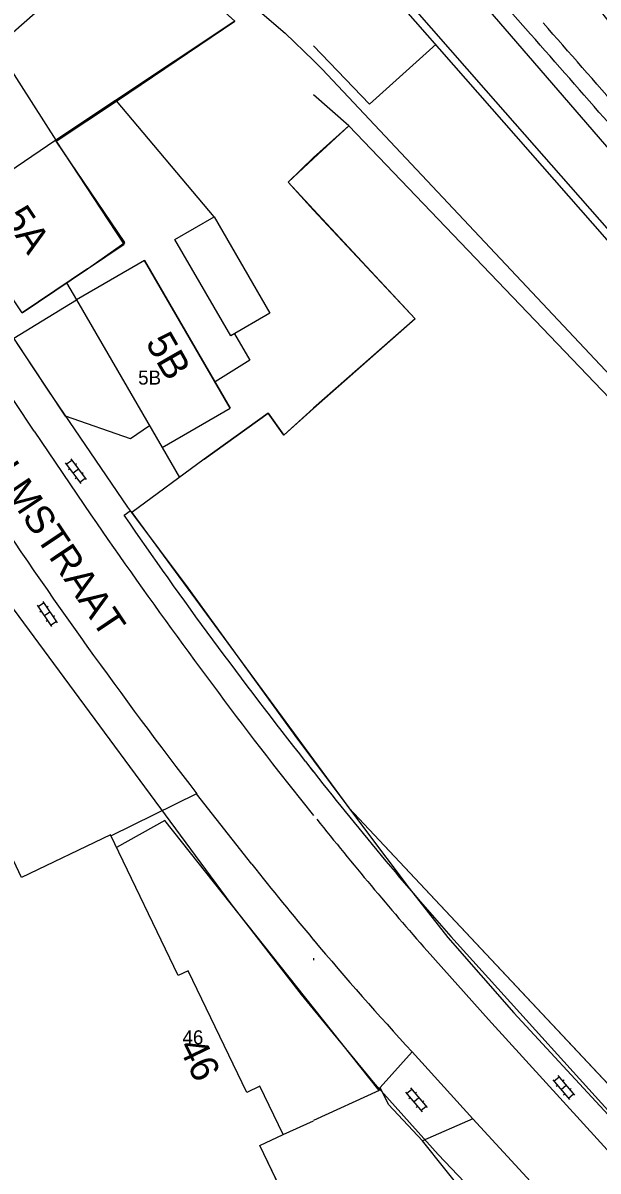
# Model space of a CAD drawing. Extents: x 148816 to 151297, y 399515 to 402500.
# Drawn here: x 149974.1 to 150025.3, y 399641 to 399743.3 of the extents above; entities that cross this region are included whole.
import ezdxf

# ---------------------------------------------------------------- set-up
doc = ezdxf.new("R2010")
doc.units = 0
for name, color, linetype in [('B01 Hoofdgebouw  [D] Norm', 7, 'Continuous'), ('B01 Hoofdgebouw  [T] Norm', 7, 'Continuous'), ('B01 hoofgebouw', 7, 'Continuous'), ('G01 perceelsgrens', 7, 'Continuous'), ('Q01 Spoorrail  [D] Norm', 7, 'Continuous'), ('Q19 Overig lijnvormig object  [D] Gem', 7, 'Continuous'), ('S02 Open verharding  Norm', 7, 'Continuous'), ('S05 Water  Norm', 7, 'Continuous'), ('T01 Muur  [D] Gem', 7, 'Continuous'), ('T04 Haag heg  [D] Gem', 7, 'Continuous'), ('V00 Kant verharding algemeen  [T] Norm', 7, 'Continuous'), ('Z02 huisnummer', 7, 'Continuous'), ('Z02 Huisnummer  [Tekst] Norm', 7, 'Continuous'), ('Z06 straatnaam', 7, 'Continuous')]:
    doc.layers.add(name, color=color, linetype=linetype)

msp = doc.modelspace()

# ---------------------------------------------------------------- linework, layer by layer
at = {"layer": 'B01 Hoofdgebouw  [D] Norm'}
for points in [[(149979.84, 399721.37), (149983.17, 399723.71), (149977.05, 399732.76), (149982.52, 399736.37), (149992.98, 399743.45), (149985.68, 399750)], [(150000, 399731.29), (150003.14, 399734.1), (150061.55, 399673.11), (150055.85, 399667.68), (150056.84, 399666.69), (150035.27, 399646.41)], [(150000, 399731.29), (149997.73, 399729.1), (150000, 399726.61)], [(150000, 399726.61), (150009.04, 399716.93), (150000, 399708.97)], [(150000, 399708.97), (149997.34, 399706.56), (149995.94, 399708.51), (149990.25, 399704.4)]]:
    msp.add_lwpolyline(points, dxfattribs=at)
msp.add_lwpolyline([(149992.62, 399715.4), (149987.64, 399723.98), (149991.13, 399726), (149996.11, 399717.42)], close=True, dxfattribs=at)
at = {"layer": 'B01 Hoofdgebouw  [T] Norm'}
for p, q in [((149974.03, 399717.46), (149979.84, 399721.37)), ((149978.86, 399718.6), (149986.51, 399705.44)), ((149990.25, 399704.4), (149983.8, 399699.67)), ((149983.8, 399699.67), (150000, 399677.62)), ((150000, 399677.62), (150003.13, 399673.36)), ((150003.13, 399673.36), (150031.62, 399642.99)), ((149981.89, 399670.95), (149973.96, 399667.15)), ((149987.92, 399658.41), (149981.89, 399670.95)), ((149988.81, 399658.84), (149987.92, 399658.41)), ((149994.05, 399647.99), (149988.81, 399658.84)), ((149995.21, 399648.55), (149994.05, 399647.99)), ((149997.27, 399644.26), (149995.21, 399648.55)), ((149995.2, 399643.26), (149997.27, 399644.26)), ((150000, 399633.28), (149995.2, 399643.26))]:
    msp.add_line(p, q, dxfattribs=at)
msp.add_lwpolyline([(149986.51, 399705.44), (149992.57, 399708.97), (149984.92, 399722.12), (149978.86, 399718.6)], dxfattribs=at)
at = {"layer": 'B01 hoofgebouw'}
for points in [[(149953.9, 399760.29), (149965.87, 399767.8), (149992.98, 399743.45), (149977.01, 399732.83)], [(149979.84, 399721.37), (149974.03, 399717.46), (149967.88, 399726.62), (149949.59, 399757.76), (149953.9, 399760.29)], [(150000, 399731.2), (150003.14, 399734.1), (150061.55, 399673.11), (150055.85, 399667.68), (150056.84, 399666.69), (150035.27, 399646.41)], [(149979.84, 399721.37), (149983.1, 399723.56), (149977.01, 399732.83)], [(150000, 399726.65), (149997.73, 399729.1), (150000, 399731.2)], [(150000, 399708.92), (150009.04, 399716.93), (150000, 399726.65)], [(149984.92, 399722.12), (149978.86, 399718.6), (149986.51, 399705.44), (149992.57, 399708.97)], [(149984.92, 399722.12), (149992.57, 399708.97)], [(149990.25, 399704.4), (149995.94, 399708.51), (149997.34, 399706.56), (150000, 399708.92)], [(150000, 399633.28), (149995.2, 399643.26), (149997.27, 399644.26), (149995.21, 399648.55), (149994.05, 399647.99), (149988.81, 399658.84), (149987.92, 399658.41), (149981.89, 399670.95), (149973.96, 399667.15), (149971.76, 399671.74), (149972.04, 399671.88), (149956.4, 399704.35), (149934.6, 399693.85), (149930.29, 399702.78), (149925.79, 399700.61)], [(149990.25, 399704.4), (149983.8, 399699.67), (150000, 399677.62)], [(150000, 399677.62), (150003.13, 399673.36), (150031.62, 399642.99), (150035.27, 399646.41)]]:
    msp.add_lwpolyline(points, dxfattribs=at)
at = {"layer": 'G01 perceelsgrens'}
for points in [[(150000, 399754.7), (150000.93, 399753.72), (150015.33, 399737.25), (150037.34, 399712.26), (150049.17, 399698.81), (150068.48, 399673.53), (150078.02, 399660.31)], [(149984.75, 399753.27), (149978.38, 399747.01), (149971.72, 399741.11), (149977.01, 399732.83), (149967.88, 399726.62), (149966.32, 399725.62)], [(149984.75, 399753.27), (149997.47, 399742.38), (150000, 399739.92)], [(150000, 399739.92), (150000.77, 399739.17), (150044.7, 399692.45), (150076.47, 399658.7)], [(149966.32, 399725.62), (149976.3, 399710.57), (149983.4, 399700.13), (149983.77, 399699.65)], [(149983.77, 399699.65), (149988.79, 399692.96), (149998.57, 399679.47), (150000, 399677.56)], [(149992.64, 399664.79), (149972.85, 399691.64)], [(150000, 399677.56), (150004.45, 399671.61), (150008.5, 399666.18), (150011.96, 399661.79), (150017.85, 399655.08), (150026.24, 399645.99), (150036.16, 399636.57), (150043.99, 399629.34), (150049.36, 399623.39), (150058.2, 399613.83), (150064.49, 399606)], [(150000, 399655.41), (149998.93, 399656.71), (149992.64, 399664.79)], [(150030.39, 399623.4), (150025.5, 399627.94), (150018.13, 399635.07), (150011.09, 399642.46), (150005.49, 399648.73), (150000, 399655.41)]]:
    msp.add_lwpolyline(points, dxfattribs=at)
at = {"layer": 'Q01 Spoorrail  [D] Norm'}
msp.add_lwpolyline([(150019.33, 399742.28), (150012.33, 399750.2), (150005.3, 399758.09)], dxfattribs=at)
for centre, radius, start, end in [((149636.7, 399431.22), 499.26, 38.5734, 39.5711), ((148013.98, 397975.82), 2673.92, 40.92301, 41.37618), ((148013.98, 397975.82), 2672.42, 40.92301, 41.37618)]:
    msp.add_arc(centre, radius, start, end, dxfattribs=at)
at = {"layer": 'Q19 Overig lijnvormig object  [D] Gem'}
msp.add_line((150003.14, 399734.1), (150000, 399736.88), dxfattribs=at)
msp.add_lwpolyline([(150000, 399741.24), (150004.99, 399736.03), (150010.92, 399741.39)], dxfattribs=at)
at = {"layer": 'S02 Open verharding  Norm'}
for p, q in [((149977.96, 399703.96), (149978.44, 399704.32)), ((149978.35, 399704.44), (149979.73, 399702.6)), ((149977.87, 399704.08), (149979.25, 399702.24)), ((149978.26, 399703.56), (149978.14, 399703.47)), ((149979.04, 399703.52), (149978.56, 399703.16)), ((149978.86, 399704.01), (149978.74, 399703.92)), ((149979.46, 399703.21), (149979.34, 399703.12)), ((149978.86, 399702.76), (149978.74, 399702.67)), ((149979.16, 399702.36), (149979.64, 399702.72)), ((149975.36, 399691.41), (149976.65, 399689.5)), ((149975.44, 399691.28), (149975.94, 399691.62)), ((149975.72, 399690.87), (149975.6, 399690.78)), ((149975.86, 399691.74), (149977.15, 399689.84)), ((149976.35, 399691.29), (149976.22, 399691.2)), ((149976.5, 399690.79), (149976, 399690.45)), ((149976.28, 399690.04), (149976.16, 399689.95)), ((149976.56, 399689.62), (149977.06, 399689.96)), ((149976.91, 399690.46), (149976.78, 399690.37)), ((150021.31, 399649.12), (150022.79, 399647.36)), ((150021.41, 399649), (150021.87, 399649.39)), ((150021.77, 399649.5), (150023.25, 399647.74)), ((150022.31, 399649.1), (150022.19, 399649)), ((150008.18, 399648.02), (150009.66, 399646.26)), ((150008.28, 399647.91), (150008.74, 399648.29)), ((150008.64, 399648.41), (150010.12, 399646.65)), ((150009.17, 399648.01), (150009.06, 399647.91)), ((150021.73, 399648.62), (150021.62, 399648.52)), ((150022.51, 399648.62), (150022.05, 399648.24)), ((150022.95, 399648.34), (150022.83, 399648.24)), ((150008.6, 399647.52), (150008.48, 399647.43)), ((150009.38, 399647.53), (150008.92, 399647.14)), ((150009.82, 399647.24), (150009.7, 399647.14)), ((150022.37, 399647.85), (150022.26, 399647.76)), ((150022.69, 399647.47), (150023.15, 399647.86)), ((150009.24, 399646.76), (150009.13, 399646.66)), ((150009.56, 399646.38), (150010.02, 399646.76))]:
    msp.add_line(p, q, dxfattribs=at)
at = {"layer": 'S05 Water  Norm'}
msp.add_arc((149999.51, 399659.87), 0.5, 351.1149, 8.8851, dxfattribs=at)
at = {"layer": 'T01 Muur  [D] Gem'}
msp.add_lwpolyline([(149992.95, 399715.59), (149994.3, 399713.22), (149991.22, 399711.29)], dxfattribs=at)
at = {"layer": 'T04 Haag heg  [D] Gem'}
msp.add_line((149997.27, 399644.26), (150000, 399645.48), dxfattribs=at)
for points in [[(150000, 399655.52), (149986.74, 399672.23), (149982.43, 399669.82)], [(150005.83, 399648.16), (150000, 399655.52)]]:
    msp.add_lwpolyline(points, dxfattribs=at)
at = {"layer": 'V00 Kant verharding algemeen  [T] Norm'}
for p, q in [((149977.98, 399720.12), (149978.86, 399718.6)), ((149986.51, 399705.44), (149988.05, 399702.79)), ((150016.19, 399635.55), (150009.71, 399643.68))]:
    msp.add_line(p, q, dxfattribs=at)
for points in [[(150061.55, 399673.11), (150062.37, 399674.59), (150059.05, 399686.51), (150003.3, 399750)], [(150068.65, 399683.05), (150010.84, 399750)], [(149991.13, 399726), (149982.44, 399736.34)], [(149985.38, 399707.39), (149983.69, 399706.22), (149977.89, 399708.25), (149973.28, 399715.2), (149978.86, 399718.6)], [(149975.09, 399706.92), (149971.62, 399712.11)], [(149975.09, 399706.92), (149980.15, 399699.46)], [(149983.1, 399699.42), (149983.66, 399699.8), (149983.8, 399699.67)], [(149996.88, 399676.58), (150000, 399672.68)], [(149989.57, 399674.6), (149981.95, 399670.86)], [(149994.5, 399668.32), (149989.57, 399674.6)], [(150012.22, 399661.88), (150029.85, 399642.4), (150031.77, 399642.69), (150036.14, 399638.01), (150035.96, 399635.68), (150042.1, 399628.95)], [(150010.11, 399660.61), (150015.58, 399654.5), (150040.38, 399627.27)], [(150014.2, 399645.64), (150009.71, 399643.68), (150006.68, 399646.92), (150005.93, 399648.45), (150008.78, 399651.61)], [(150014.2, 399645.64), (150008.78, 399651.61)], [(150005.83, 399648.16), (150000, 399645.49)], [(150020, 399639.31), (150014.2, 399645.64)]]:
    msp.add_lwpolyline(points, dxfattribs=at)
for centre, radius, start, end in [((150369.92, 399967.5), 480.05, 213.6841, 217.5992), ((150379.02, 399973.52), 483.95, 214.4929, 217.8488), ((150325.29, 399934.68), 415.27, 214.5092, 218.2691), ((150261.9, 399882.42), 333.13, 217.9648, 218.1709), ((150261.9, 399882.42), 333.13, 217.9648, 221.4539), ((150255.82, 399876.61), 327.15, 218.638, 221.3175), ((150225.91, 399851.36), 295.05, 218.3429, 220.0327), ((150233.94, 399858.67), 305.9, 220.113, 222.602)]:
    msp.add_arc(centre, radius, start, end, dxfattribs=at)

# ---------------------------------------------------------------- texts
at = {"layer": 'Z02 huisnummer'}
for s, rotation, p in [('5A', 303.9125, (149972.29, 399725.91)), ('5B', 299.7449, (149984.97, 399714.8)), ('46', 295.796, (149987.9, 399652.1))]:
    msp.add_text(s, height=2.5, rotation=rotation, dxfattribs=at).set_placement(p)
at = {"layer": 'Z02 Huisnummer  [Tekst] Norm'}
for s, p in [('5B', (149984.36, 399711.06)), ('46', (149988.31, 399652.28))]:
    msp.add_text(s, height=1.25, dxfattribs=at).set_placement(p)
at = {"layer": 'Z06 straatnaam'}
msp.add_text('VAN SALMSTRAAT', height=2.5, rotation=303.833, dxfattribs=at).set_placement((149964.54, 399713.33))

doc.saveas('drawing.dxf')
